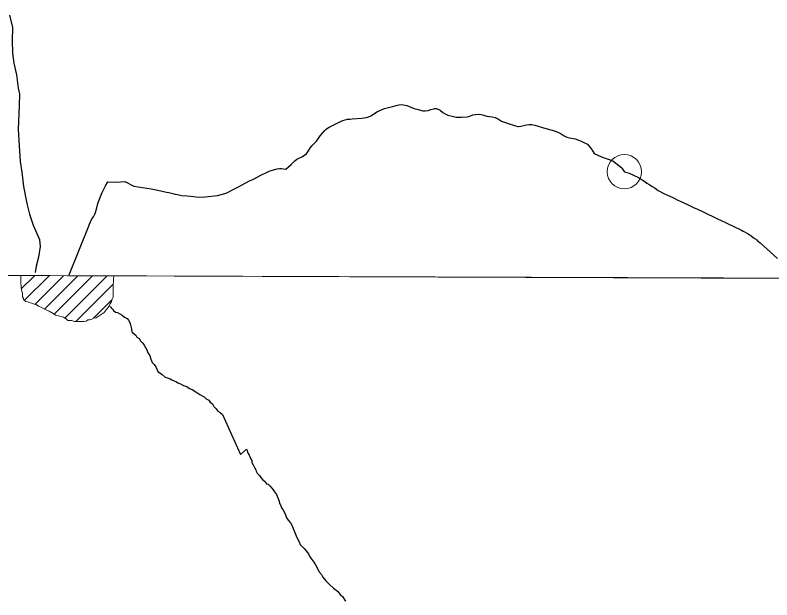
# Model space of a CAD drawing. Extents: x 553962 to 842807, y 8883888 to 9032388.
# Drawn here: x 589166 to 591377, y 8909009 to 8910718 of the extents above; entities that cross this region are included whole.
import ezdxf

# ---------------------------------------------------------------- set-up
doc = ezdxf.new("R2010")
doc.units = 0
doc.header["$LTSCALE"] = 200
doc.header["$PDMODE"] = 32
doc.header["$PDSIZE"] = 100
doc.layers.add('6', color=7, linetype='Continuous', lineweight=13)

msp = doc.modelspace()

# ---------------------------------------------------------------- linework, layer by layer
at = {"layer": '6'}
for p, q in [((574653.9, 8910009.3), (626625.7, 8909822.1)), ((589183.7, 8909917.9), (589222.6, 8909956.8)), ((589192.5, 8909884.3), (589264.8, 8909956.6)), ((589223.4, 8909872.8), (589307.1, 8909956.4)), ((589251.9, 8909858.8), (589349.3, 8909956.2)), ((589279.8, 8909844.3), (589391.5, 8909956)), ((589310.9, 8909832.9), (589433.8, 8909955.8)), ((589342.8, 8909822.5), (589452.6, 8909932.3)), ((589395, 8909832.2), (589448.7, 8909885.9))]:
    msp.add_line(p, q, dxfattribs=at)
at = {"layer": '6', "lineweight": 25}
for points in [[(589149.4, 8910718.4), (589158.2, 8910682), (589156.7, 8910644.3), (589158.1, 8910607.3), (589162.3, 8910577.6), (589169.8, 8910544), (589174.9, 8910504.9), (589178.6, 8910488.7), (589177.7, 8910452.9), (589174.7, 8910385.2), (589177.5, 8910336.1), (589180.8, 8910290.4), (589185, 8910259), (589190.1, 8910217.3), (589199.9, 8910167.3), (589207.2, 8910136.6), (589218, 8910104.6), (589237.1, 8910062.9), (589239.1, 8910041.9), (589234, 8910010.7), (589227, 8909984.4), (589224.5, 8909965.8)], [(590057.3, 8910365.5), (590070.6, 8910381.6), (590075.5, 8910386), (590083.6, 8910391.2), (590116.6, 8910407.9), (590123.5, 8910410.5), (590130, 8910412.5), (590137.4, 8910413.9), (590144, 8910414.7), (590151, 8910415.2), (590178.5, 8910417.2), (590192.1, 8910418.8), (590198.5, 8910420.8), (590204.8, 8910424.1), (590224.6, 8910436.3), (590231.2, 8910439.7), (590245.4, 8910445.3), (590272.3, 8910452.2), (590279.7, 8910453.8), (590287.2, 8910455.8), (590294.4, 8910456.9)], [(590294.4, 8910456.9), (590310.1, 8910454.7), (590332.2, 8910445.5), (590339.8, 8910443.1), (590357.1, 8910439.1), (590364.4, 8910438.3), (590372.9, 8910439.5), (590380.8, 8910442.2), (590388.9, 8910444.2), (590391.6, 8910445.4), (590397.2, 8910445.2), (590407.4, 8910440.6), (590415.9, 8910434), (590422.7, 8910429.4), (590430.4, 8910426.4), (590446.6, 8910422), (590454.5, 8910420.6), (590462.8, 8910420.1), (590470.5, 8910420.1), (590486.9, 8910420.9), (590495, 8910422.9), (590503.3, 8910426.5), (590511.2, 8910428.3), (590519.5, 8910428.9), (590527.6, 8910428), (590535.7, 8910426), (590543.8, 8910423.4), (590560, 8910421), (590568.1, 8910419), (590577.9, 8910414.6), (590587.5, 8910408.8), (590595.5, 8910405.2), (590603.8, 8910402.2), (590627.7, 8910395.1), (590635.1, 8910393.3)], [(590635.1, 8910393.3), (590636.6, 8910393.3), (590643.9, 8910393.7), (590652, 8910395.9), (590659.7, 8910397.9), (590667.5, 8910398.9), (590676.1, 8910398.3), (590684.8, 8910396.6), (590716.4, 8910387.2), (590735.3, 8910382.2), (590743.7, 8910378.8), (590752.2, 8910375.8), (590761.6, 8910371), (590770.7, 8910365.2), (590777.8, 8910361.7), (590785.9, 8910359.3), (590802.1, 8910356.5), (590810, 8910354.1), (590820.4, 8910350.3), (590827.6, 8910346.5), (590836.4, 8910342.5), (590838.6, 8910340.9), (590846.4, 8910331.1), (590851.9, 8910323.5), (590857.8, 8910314.3), (590879.3, 8910304.3), (590912.5, 8910292.4), (590939.2, 8910271.6), (590940.2, 8910270.4), (590945.8, 8910261.4), (590946.2, 8910260.6), (590946.2, 8910260.6)], [(589323.7, 8909959.2), (589381.8, 8910104), (589382.2, 8910105.4), (589390.2, 8910122.5), (589394.5, 8910129.1), (589398.1, 8910136.1), (589400.2, 8910141.9), (589402, 8910148.3), (589404.1, 8910154.8), (589407.4, 8910167.8), (589416.8, 8910193), (589419.7, 8910199.7), (589423.3, 8910206.1), (589430, 8910219.7), (589436.3, 8910231.1), (589461.3, 8910230.4), (589486.1, 8910231.8), (589512.7, 8910218.6), (589563.1, 8910210.9), (589582.3, 8910206.3), (589595, 8910204.3), (589607.7, 8910200.8), (589614.4, 8910200), (589627, 8910197.2), (589633.4, 8910195.4), (589639.8, 8910194.4), (589653.2, 8910191.6), (589668.9, 8910189.8), (589687.9, 8910188.3), (589700.4, 8910186.7), (589720.7, 8910187.5), (589757, 8910191.4), (589778.3, 8910197), (589784.1, 8910199), (589789.8, 8910202), (589801.2, 8910207.3), (589812.9, 8910213.9), (589818.7, 8910216.5), (589838.1, 8910227.6), (589850.3, 8910233.8), (589862.3, 8910238.8), (589885.9, 8910251.1), (589896.4, 8910256.9), (589908.3, 8910262.3), (589920.4, 8910266.3), (589931.2, 8910269), (589938, 8910270.2), (589944.6, 8910270.4), (589955.8, 8910268.6), (589956.8, 8910268.6), (589972.5, 8910282.1), (589978.1, 8910287.9), (589983.5, 8910292.5), (589989.4, 8910296.9), (590003.3, 8910303.9), (590017.2, 8910313), (590021.2, 8910318.8), (590029.1, 8910331.4), (590032.8, 8910336.2), (590039.9, 8910343.1), (590046.2, 8910349.7), (590051.7, 8910357.1), (590057.3, 8910365.5), (590057.3, 8910365.5)], [(590946.2, 8910260.6), (590960.4, 8910256), (590970.6, 8910252), (590987.3, 8910243.6), (591005.8, 8910232), (591012.2, 8910227.6), (591021, 8910222), (591027.1, 8910217), (591036, 8910212.2), (591045, 8910205.8), (591061.2, 8910197.1), (591078.9, 8910189.1), (591088.2, 8910185.3), (591102.8, 8910177.5)], [(591102.8, 8910177.5), (591109.2, 8910174.8), (591130.3, 8910164.7), (591142.4, 8910159.3), (591147.8, 8910156.4), (591150.3, 8910155.5), (591158.1, 8910152.1), (591176.2, 8910143.5), (591188.4, 8910137.1), (591206.7, 8910128.8), (591214.3, 8910125.1), (591233, 8910116.5), (591238.3, 8910114.4), (591245.4, 8910110.4), (591288.7, 8910089.8), (591293.5, 8910086.8), (591307.6, 8910079.2), (591316.5, 8910073.4), (591322.7, 8910068), (591325.3, 8910066.8), (591326.6, 8910065.3), (591329, 8910064.4), (591330.2, 8910063.3), (591331.2, 8910062.8), (591332.3, 8910061.4), (591333.8, 8910061.1), (591334.6, 8910060), (591338.3, 8910056.5), (591342.8, 8910053.2), (591393.4, 8910006.9)], [(589443.2, 8909867.1), (589446.2, 8909863.1), (589450.6, 8909858.6), (589453.1, 8909854.6), (589458.6, 8909850.5), (589465.1, 8909849), (589471.5, 8909845.4), (589478, 8909841.4), (589485.5, 8909835.8), (589492.9, 8909831.8), (589497.4, 8909826.7), (589501.3, 8909820.2), (589502.8, 8909812.7), (589506.2, 8909801.6), (589507.1, 8909792.6), (589514.1, 8909786.1), (589518.6, 8909782.5), (589521.5, 8909777), (589528, 8909773.4), (589532.4, 8909765.9), (589538.9, 8909759.4), (589542.8, 8909753.3), (589546.3, 8909746.8), (589550.2, 8909739.8), (589553.7, 8909731.7), (589559.6, 8909723.2), (589562.6, 8909713.1), (589566.5, 8909702.6), (589572.4, 8909697.1), (589576.4, 8909690), (589582.8, 8909676.4), (589595.7, 8909667.8)], [(589595.7, 8909667.8), (589603.7, 8909660.3), (589610.7, 8909657.7), (589618.6, 8909655.7), (589623.6, 8909652.2), (589630.1, 8909649.6), (589637.1, 8909646.1), (589641.6, 8909644), (589649, 8909641), (589657.5, 8909635.4), (589667, 8909632.8), (589675.5, 8909627.3), (589683.4, 8909623.7), (589693.4, 8909617.6), (589705.8, 8909609.5), (589718.3, 8909602.9), (589724.2, 8909596.4), (589732.2, 8909593.3), (589735.7, 8909586.8), (589742.1, 8909582.3), (589746.1, 8909574.2), (589753, 8909567.7), (589758, 8909560.6), (589765, 8909556.6), (589771.4, 8909550.5), (589824.1, 8909434.5)], [(589824.1, 8909434.5), (589841.7, 8909449.9), (589843.7, 8909445.9), (589845.1, 8909440.9), (589847.1, 8909436.9), (589849.6, 8909432.3), (589851.5, 8909428.3), (589854, 8909422.3), (589857.4, 8909416.8), (589857.9, 8909410.3), (589861.8, 8909404.2), (589865.3, 8909396.2), (589868.7, 8909389.2), (589870.2, 8909385.1), (589873.2, 8909379.6), (589880.1, 8909373.1), (589883.6, 8909367), (589890, 8909360), (589894, 8909355.9), (589900.4, 8909348.4), (589904.9, 8909347.4), (589911.4, 8909341.3), (589915.8, 8909335.3), (589919.8, 8909330.7), (589923.3, 8909325.2), (589929.7, 8909317.2), (589933.6, 8909307.6), (589937.6, 8909297.6), (589938, 8909291.1), (589941, 8909287), (589944.4, 8909278.5), (589948.4, 8909273), (589952.3, 8909266.4), (589955.8, 8909257.4), (589959.2, 8909248.9), (589963.7, 8909242.3), (589970.1, 8909234.3), (589974, 8909227.2), (589987.3, 8909196.1)], [(589987.3, 8909196.1), (589991.7, 8909185.6), (589995.7, 8909179), (589999.1, 8909170.5), (590003.1, 8909166.5), (590010, 8909159.4), (590015, 8909153.9), (590022.9, 8909143.8), (590026.4, 8909137.3), (590030.3, 8909130.7), (590038.8, 8909119.7), (590043.2, 8909111.1), (590049.6, 8909100.6), (590053.6, 8909092), (590061, 8909083.5), (590064.9, 8909075.4), (590073.3, 8909064.8), (590084.3, 8909053.8), (590096.2, 8909043.7), (590108.1, 8909034.1), (590115.6, 8909025), (590122.5, 8909019), (590131.4, 8909004.9)]]:
    msp.add_lwpolyline(points, dxfattribs=at)
at = {"layer": '6'}
for points in [[(596575.8, 8909932.4), (585614.8, 8909969.8), (585583.8, 8898914.4), (596544.8, 8898874.9)], [(589264.7, 8909852.6), (589277, 8909845.8), (589284, 8909841.8), (589296.5, 8909838.2), (589307, 8909835.2), (589314.9, 8909830.6), (589319.4, 8909826.1), (589324.9, 8909826.1), (589330.4, 8909825.5), (589338.9, 8909822.5), (589343.9, 8909822.5), (589350.4, 8909822.4), (589356.9, 8909822.4), (589361.9, 8909822.4), (589366.9, 8909822.8), (589372.9, 8909823.8), (589378.4, 8909827.3), (589384.4, 8909827.3), (589389.9, 8909829.7), (589396, 8909832.7), (589402.5, 8909833.2), (589411, 8909839.1), (589417.5, 8909843.1), (589425.6, 8909849.6), (589431.6, 8909856.5), (589437.7, 8909863.5), (589441.2, 8909869.5), (589443.7, 8909875), (589446.8, 8909880), (589449.3, 8909888), (589451.9, 8909893.5), (589451.9, 8909899), (589451.9, 8909906), (589452.5, 8909911), (589452.6, 8909921), (589452.6, 8909925), (589452.6, 8909932.5), (589452.7, 8909936.5), (589452.7, 8909941), (589452.7, 8909947.5), (589453.9, 8909955.7), (589181.9, 8909957), (589182.6, 8909934.9), (589183.1, 8909924.9), (589184, 8909914.9), (589186.9, 8909905.4), (589186.9, 8909901.4), (589187.4, 8909894.9), (589189.8, 8909890.3), (589190.8, 8909885.3), (589197.3, 8909881.3), (589202.8, 8909880.8), (589209.7, 8909877.2), (589214.2, 8909876.2), (589221.2, 8909873.2), (589226.7, 8909872.1), (589233.7, 8909868.1), (589242.7, 8909864.1), (589251.6, 8909859)]]:
    msp.add_lwpolyline(points, close=True, dxfattribs=at)
msp.add_point((590946.2, 8910260.6), dxfattribs=at)

doc.saveas('drawing.dxf')
